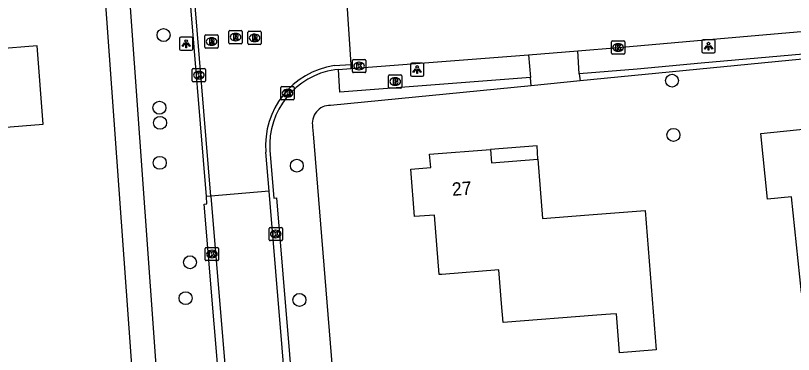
# Model space of a CAD drawing. Extents: x 162675 to 163482, y 379761 to 381227.
# Drawn here: x 163086.4 to 163145.1, y 380750.5 to 380776 of the extents above; entities that cross this region are included whole.
import ezdxf

# ---------------------------------------------------------------- set-up
doc = ezdxf.new("R2010")
doc.units = 0
for name, color, linetype in [('IMGEO_Boom', 7, 'Continuous'), ('IMGEO_Brandkraan', 7, 'Continuous'), ('IMGEO_Groenvoorziening', 7, 'Continuous'), ('IMGEO_Haag', 7, 'Continuous'), ('IMGEO_Hek', 7, 'Continuous'), ('IMGEO_Kolk', 7, 'Continuous'), ('IMGEO_Lichtpunt', 7, 'Continuous'), ('IMGEO_Pand', 7, 'Continuous'), ('IMGEO_Pand_nummerreeks', 7, 'Continuous'), ('IMGEO_Pand_overbouw', 7, 'Continuous'), ('IMGEO_Pand_vergunning_verleend', 7, 'Continuous'), ('IMGEO_Parkeervlak_halfverhard', 7, 'Continuous'), ('IMGEO_Rijbaan_lokaal_gesloten', 7, 'Continuous'), ('IMGEO_Rijbaan_lokaal_open', 7, 'Continuous'), ('IMGEO_Rioolput', 7, 'Continuous'), ('IMGEO_Voetpad_open', 7, 'Continuous')]:
    doc.layers.add(name, color=color, linetype=linetype)

msp = doc.modelspace()

# ---------------------------------------------------------------- linework, layer by layer
at = {"layer": 'IMGEO_Boom'}
for centre in [(163097.597, 380774.567), (163135.94, 380771.125), (163097.288, 380769.081), (163097.335, 380767.941), (163136.047, 380767.031), (163097.312, 380764.925), (163107.647, 380764.709), (163099.592, 380757.42), (163099.259, 380754.712), (163107.847, 380754.577)]:
    msp.add_circle(centre, 0.489, dxfattribs=at)
at = {"layer": 'IMGEO_Brandkraan'}
for p, q in [((163114.565, 380770.633), (163114.565, 380771.485)), ((163114.64, 380771.559), (163115.492, 380771.559)), ((163115.566, 380771.485), (163115.566, 380770.633)), ((163115.076, 380770.779), (163115.051, 380770.779)), ((163115.053, 380771.339), (163115.078, 380771.339)), ((163115.492, 380770.559), (163114.64, 380770.559))]:
    msp.add_line(p, q, dxfattribs=at)
for points in [[(163114.565, 380770.633), (163114.565, 380771.485)], [(163114.64, 380771.559), (163115.492, 380771.559)], [(163115.566, 380771.485), (163115.566, 380770.633)], [(163114.913, 380771.259), (163114.913, 380770.859), (163115.126, 380770.859)], [(163115.144, 380771.259), (163114.913, 380771.259)], [(163115.092, 380771.178), (163115.038, 380771.178), (163115.038, 380771.102)], [(163115.038, 380771.102), (163115.091, 380771.102)], [(163115.1, 380771.026), (163115.038, 380771.026), (163115.038, 380770.945)], [(163115.038, 380770.945), (163115.1, 380770.945)], [(163115.492, 380770.559), (163114.64, 380770.559)]]:
    msp.add_lwpolyline(points, dxfattribs=at)
for centre, radius, start, end in [((163114.642, 380771.483), 0.0765, 91.55205, 178.44795), ((163114.642, 380771.483), 0.0765, 91.55205, 178.44795), ((163115.49, 380771.483), 0.0765, 1.55205, 88.44795), ((163115.49, 380771.483), 0.0765, 1.55205, 88.44795), ((163115.093, 380771.14), 0.0379, 267.82845, 90.93552), ((163115.101, 380770.985), 0.0404, 269.87594, 90.50774), ((163115.132, 380771.11), 0.251, 268.66757, 293.53466), ((163115.148, 380771.114), 0.145, 59.4692, 91.53667), ((163115.173, 380771.161), 0.0922, 285.51372, 58.15012), ((163115.178, 380770.969), 0.105, 301.31148, 78.98903), ((163114.642, 380770.635), 0.0765, 181.55205, 268.44795), ((163114.642, 380770.635), 0.0765, 181.55205, 268.44795), ((163115.49, 380770.635), 0.0765, 271.55205, 358.44795), ((163115.49, 380770.635), 0.0765, 271.55205, 358.44795)]:
    msp.add_arc(centre, radius, start, end, dxfattribs=at)
for centre, major_axis, ratio, start_param, end_param in [((163115.052, 380771.059), (-0.387, 0.002), 0.722429, 4.712389, 7.853982), ((163115.077, 380771.059), (-0.39, 0.002), 0.717154, 1.570796, 4.712389)]:
    msp.add_ellipse(centre, major_axis=major_axis, ratio=ratio, start_param=start_param, end_param=end_param, dxfattribs=at)
at = {"layer": 'IMGEO_Groenvoorziening'}
for points in [[(163125.314, 380770.739), (163110.198, 380769.262)], [(163108.841, 380767.62), (163108.878, 380767.1), (163112.631, 380720.966), (163112.794, 380720.116)]]:
    msp.add_lwpolyline(points, dxfattribs=at)
msp.add_arc((163110.168, 380767.905), 1.357, 88.73186, 192.12536, dxfattribs=at)
at = {"layer": 'IMGEO_Haag'}
msp.add_lwpolyline([(163177.253, 380775.814), (163129.006, 380771.1)], dxfattribs=at)
at = {"layer": 'IMGEO_Hek'}
msp.add_lwpolyline([(163108.878, 380767.1), (163112.631, 380720.966)], dxfattribs=at)
at = {"layer": 'IMGEO_Kolk'}
for p, q in [((163131.374, 380773.203), (163131.374, 380774.055)), ((163131.449, 380774.129), (163132.301, 380774.129)), ((163131.862, 380773.909), (163131.887, 380773.909)), ((163132.375, 380774.055), (163132.375, 380773.203)), ((163132.301, 380773.129), (163131.449, 380773.129)), ((163131.885, 380773.349), (163131.86, 380773.349)), ((163111.841, 380771.804), (163111.841, 380772.656)), ((163111.916, 380772.73), (163112.768, 380772.73)), ((163112.842, 380772.656), (163112.842, 380771.804)), ((163099.758, 380771.114), (163099.758, 380771.966)), ((163099.833, 380772.04), (163100.685, 380772.04)), ((163100.759, 380771.966), (163100.759, 380771.114)), ((163112.352, 380771.95), (163112.327, 380771.95)), ((163112.329, 380772.51), (163112.354, 380772.51)), ((163100.246, 380771.82), (163100.271, 380771.82)), ((163112.768, 380771.73), (163111.916, 380771.73)), ((163100.685, 380771.04), (163099.833, 380771.04)), ((163100.269, 380771.26), (163100.244, 380771.26)), ((163106.453, 380769.753), (163106.453, 380770.605)), ((163106.528, 380770.679), (163107.38, 380770.679)), ((163106.941, 380770.459), (163106.966, 380770.459)), ((163107.454, 380770.605), (163107.454, 380769.753)), ((163107.38, 380769.679), (163106.528, 380769.679)), ((163106.964, 380769.899), (163106.939, 380769.899)), ((163105.554, 380759.125), (163105.554, 380759.977)), ((163105.629, 380760.051), (163106.481, 380760.051)), ((163106.042, 380759.831), (163106.067, 380759.831)), ((163106.555, 380759.977), (163106.555, 380759.125)), ((163106.481, 380759.051), (163105.629, 380759.051)), ((163106.065, 380759.271), (163106.04, 380759.271)), ((163100.746, 380757.616), (163100.746, 380758.468)), ((163100.821, 380758.542), (163101.673, 380758.542)), ((163101.747, 380758.468), (163101.747, 380757.616)), ((163101.234, 380758.322), (163101.259, 380758.322)), ((163101.673, 380757.542), (163100.821, 380757.542)), ((163101.257, 380757.762), (163101.232, 380757.762))]:
    msp.add_line(p, q, dxfattribs=at)
for points in [[(163131.374, 380773.203), (163131.374, 380774.055)], [(163131.449, 380774.129), (163132.301, 380774.129)], [(163131.695, 380773.829), (163131.818, 380773.829), (163131.818, 380773.678), (163131.948, 380773.829), (163132.112, 380773.829), (163131.966, 380773.678), (163132.119, 380773.429), (163131.967, 380773.429), (163131.882, 380773.593), (163131.818, 380773.526), (163131.818, 380773.429), (163131.695, 380773.429), (163131.695, 380773.829)], [(163132.375, 380774.055), (163132.375, 380773.203)], [(163132.301, 380773.129), (163131.449, 380773.129)], [(163111.841, 380771.804), (163111.841, 380772.656)], [(163111.916, 380772.73), (163112.768, 380772.73)], [(163112.842, 380772.656), (163112.842, 380771.804)], [(163099.758, 380771.114), (163099.758, 380771.966)], [(163099.833, 380772.04), (163100.685, 380772.04)], [(163100.759, 380771.966), (163100.759, 380771.114)], [(163112.162, 380772.43), (163112.285, 380772.43), (163112.285, 380772.279), (163112.415, 380772.43), (163112.579, 380772.43), (163112.433, 380772.279), (163112.586, 380772.03), (163112.434, 380772.03), (163112.349, 380772.194), (163112.285, 380772.127), (163112.285, 380772.03), (163112.162, 380772.03), (163112.162, 380772.43)], [(163100.079, 380771.74), (163100.202, 380771.74), (163100.202, 380771.589), (163100.332, 380771.74), (163100.496, 380771.74), (163100.35, 380771.589), (163100.503, 380771.34), (163100.351, 380771.34), (163100.266, 380771.504), (163100.202, 380771.437), (163100.202, 380771.34), (163100.079, 380771.34), (163100.079, 380771.74)], [(163112.768, 380771.73), (163111.916, 380771.73)], [(163100.685, 380771.04), (163099.833, 380771.04)], [(163106.453, 380769.753), (163106.453, 380770.605)], [(163106.528, 380770.679), (163107.38, 380770.679)], [(163106.774, 380770.379), (163106.897, 380770.379), (163106.897, 380770.228), (163107.027, 380770.379), (163107.191, 380770.379), (163107.045, 380770.228), (163107.198, 380769.979), (163107.046, 380769.979), (163106.961, 380770.143), (163106.897, 380770.076), (163106.897, 380769.979), (163106.774, 380769.979), (163106.774, 380770.379)], [(163107.454, 380770.605), (163107.454, 380769.753)], [(163107.38, 380769.679), (163106.528, 380769.679)], [(163105.554, 380759.125), (163105.554, 380759.977)], [(163105.629, 380760.051), (163106.481, 380760.051)], [(163105.875, 380759.751), (163105.998, 380759.751), (163105.998, 380759.6), (163106.128, 380759.751), (163106.292, 380759.751), (163106.146, 380759.6), (163106.299, 380759.351), (163106.147, 380759.351), (163106.062, 380759.515), (163105.998, 380759.448), (163105.998, 380759.351), (163105.875, 380759.351), (163105.875, 380759.751)], [(163106.555, 380759.977), (163106.555, 380759.125)], [(163106.481, 380759.051), (163105.629, 380759.051)], [(163100.746, 380757.616), (163100.746, 380758.468)], [(163100.821, 380758.542), (163101.673, 380758.542)], [(163101.747, 380758.468), (163101.747, 380757.616)], [(163101.067, 380758.242), (163101.19, 380758.242), (163101.19, 380758.091), (163101.32, 380758.242), (163101.484, 380758.242), (163101.338, 380758.091), (163101.491, 380757.842), (163101.339, 380757.842), (163101.254, 380758.006), (163101.19, 380757.939), (163101.19, 380757.842), (163101.067, 380757.842), (163101.067, 380758.242)], [(163101.673, 380757.542), (163100.821, 380757.542)]]:
    msp.add_lwpolyline(points, dxfattribs=at)
for centre, start, end in [((163131.451, 380774.053), 91.55205, 178.44795), ((163131.451, 380774.053), 91.55205, 178.44795), ((163132.299, 380774.053), 1.55205, 88.44795), ((163132.299, 380774.053), 1.55205, 88.44795), ((163131.451, 380773.205), 181.55205, 268.44795), ((163131.451, 380773.205), 181.55205, 268.44795), ((163132.299, 380773.205), 271.55205, 358.44795), ((163132.299, 380773.205), 271.55205, 358.44795), ((163111.918, 380772.654), 91.55205, 178.44795), ((163111.918, 380772.654), 91.55205, 178.44795), ((163112.766, 380772.654), 1.55205, 88.44795), ((163112.766, 380772.654), 1.55205, 88.44795), ((163099.835, 380771.964), 91.55205, 178.44795), ((163099.835, 380771.964), 91.55205, 178.44795), ((163100.683, 380771.964), 1.55205, 88.44795), ((163100.683, 380771.964), 1.55205, 88.44795), ((163111.918, 380771.806), 181.55205, 268.44795), ((163111.918, 380771.806), 181.55205, 268.44795), ((163112.766, 380771.806), 271.55205, 358.44795), ((163112.766, 380771.806), 271.55205, 358.44795), ((163099.835, 380771.116), 181.55205, 268.44795), ((163099.835, 380771.116), 181.55205, 268.44795), ((163100.683, 380771.116), 271.55205, 358.44795), ((163100.683, 380771.116), 271.55205, 358.44795), ((163106.53, 380770.603), 91.55205, 178.44795), ((163106.53, 380770.603), 91.55205, 178.44795), ((163107.378, 380770.603), 1.55205, 88.44795), ((163107.378, 380770.603), 1.55205, 88.44795), ((163106.53, 380769.755), 181.55205, 268.44795), ((163106.53, 380769.755), 181.55205, 268.44795), ((163107.378, 380769.755), 271.55205, 358.44795), ((163107.378, 380769.755), 271.55205, 358.44795), ((163105.631, 380759.975), 91.55205, 178.44795), ((163105.631, 380759.975), 91.55205, 178.44795), ((163106.479, 380759.975), 1.55205, 88.44795), ((163106.479, 380759.975), 1.55205, 88.44795), ((163105.631, 380759.127), 181.55205, 268.44795), ((163105.631, 380759.127), 181.55205, 268.44795), ((163106.479, 380759.127), 271.55205, 358.44795), ((163106.479, 380759.127), 271.55205, 358.44795), ((163100.823, 380758.466), 91.55205, 178.44795), ((163100.823, 380758.466), 91.55205, 178.44795), ((163101.671, 380758.466), 1.55205, 88.44795), ((163101.671, 380758.466), 1.55205, 88.44795), ((163100.823, 380757.618), 181.55205, 268.44795), ((163100.823, 380757.618), 181.55205, 268.44795), ((163101.671, 380757.618), 271.55205, 358.44795), ((163101.671, 380757.618), 271.55205, 358.44795)]:
    msp.add_arc(centre, 0.0765, start, end, dxfattribs=at)
for centre, major_axis, ratio, start_param, end_param in [((163131.861, 380773.629), (-0.387, 0.002), 0.722429, 4.712389, 7.853982), ((163131.886, 380773.629), (-0.39, 0.002), 0.717154, 1.570796, 4.712389), ((163112.328, 380772.23), (-0.387, 0.002), 0.722429, 4.712389, 7.853982), ((163112.353, 380772.23), (-0.39, 0.002), 0.717154, 1.570796, 4.712389), ((163100.245, 380771.54), (-0.387, 0.002), 0.722429, 4.712389, 7.853982), ((163100.27, 380771.54), (-0.39, 0.002), 0.717154, 1.570796, 4.712389), ((163106.94, 380770.179), (-0.387, 0.002), 0.722429, 4.712389, 7.853982), ((163106.965, 380770.179), (-0.39, 0.002), 0.717154, 1.570796, 4.712389), ((163106.041, 380759.551), (-0.387, 0.002), 0.722429, 4.712389, 7.853982), ((163106.066, 380759.551), (-0.39, 0.002), 0.717154, 1.570796, 4.712389), ((163101.233, 380758.042), (-0.387, 0.002), 0.722429, 4.712389, 7.853982), ((163101.258, 380758.042), (-0.39, 0.002), 0.717154, 1.570796, 4.712389)]:
    msp.add_ellipse(centre, major_axis=major_axis, ratio=ratio, start_param=start_param, end_param=end_param, dxfattribs=at)
at = {"layer": 'IMGEO_Lichtpunt'}
for p, q in [((163098.804, 380774.318), (163098.804, 380773.511)), ((163098.804, 380774.318), (163098.804, 380773.511)), ((163099.706, 380774.413), (163098.898, 380774.413)), ((163099.706, 380774.413), (163098.898, 380774.413)), ((163099.8, 380773.511), (163099.8, 380774.318)), ((163099.8, 380773.511), (163099.8, 380774.318)), ((163138.195, 380774.122), (163138.195, 380773.315)), ((163138.195, 380774.122), (163138.195, 380773.315)), ((163139.097, 380774.217), (163138.289, 380774.217)), ((163139.097, 380774.217), (163138.289, 380774.217)), ((163139.191, 380773.315), (163139.191, 380774.122)), ((163139.191, 380773.315), (163139.191, 380774.122)), ((163098.898, 380773.417), (163099.706, 380773.417)), ((163098.898, 380773.417), (163099.706, 380773.417)), ((163138.289, 380773.221), (163139.097, 380773.221)), ((163138.289, 380773.221), (163139.097, 380773.221)), ((163116.219, 380772.361), (163116.219, 380771.554)), ((163116.219, 380772.361), (163116.219, 380771.554)), ((163117.121, 380772.456), (163116.313, 380772.456)), ((163117.121, 380772.456), (163116.313, 380772.456)), ((163117.215, 380771.554), (163117.215, 380772.361)), ((163117.215, 380771.554), (163117.215, 380772.361)), ((163116.313, 380771.46), (163117.121, 380771.46)), ((163116.313, 380771.46), (163117.121, 380771.46))]:
    msp.add_line(p, q, dxfattribs=at)
for points in [[(163099.178, 380773.982), (163099.217, 380773.954), (163099.029, 380773.692), (163098.991, 380773.719), (163099.178, 380773.982)], [(163099.28, 380773.934), (163099.327, 380773.934), (163099.327, 380773.612), (163099.28, 380773.612), (163099.28, 380773.934)], [(163099.39, 380773.954), (163099.428, 380773.981), (163099.615, 380773.719), (163099.576, 380773.691), (163099.39, 380773.954)], [(163138.569, 380773.786), (163138.608, 380773.758), (163138.42, 380773.496), (163138.382, 380773.523), (163138.569, 380773.786)], [(163138.671, 380773.738), (163138.718, 380773.738), (163138.718, 380773.416), (163138.671, 380773.416), (163138.671, 380773.738)], [(163138.781, 380773.758), (163138.819, 380773.785), (163139.006, 380773.523), (163138.967, 380773.495), (163138.781, 380773.758)], [(163116.593, 380772.025), (163116.632, 380771.997), (163116.444, 380771.735), (163116.406, 380771.762), (163116.593, 380772.025)], [(163116.695, 380771.977), (163116.742, 380771.977), (163116.742, 380771.655), (163116.695, 380771.655), (163116.695, 380771.977)], [(163116.805, 380771.997), (163116.843, 380772.024), (163117.03, 380771.762), (163116.991, 380771.734), (163116.805, 380771.997)]]:
    msp.add_lwpolyline(points, dxfattribs=at)
for centre in [(163099.303, 380774.116), (163138.694, 380773.92), (163116.718, 380772.159)]:
    msp.add_circle(centre, 0.0994, dxfattribs=at)
for centre, start, end in [((163098.898, 380774.318), 90, 180), ((163098.898, 380774.318), 90, 180), ((163099.706, 380774.318), 0, 90), ((163099.706, 380774.318), 0, 90), ((163138.289, 380774.122), 90, 180), ((163138.289, 380774.122), 90, 180), ((163139.097, 380774.122), 0, 90), ((163139.097, 380774.122), 0, 90), ((163098.898, 380773.511), 180, 270), ((163098.898, 380773.511), 180, 270), ((163099.706, 380773.511), 270, 0), ((163099.706, 380773.511), 270, 360), ((163138.289, 380773.315), 180, 270), ((163138.289, 380773.315), 180, 270), ((163139.097, 380773.315), 270, 0), ((163139.097, 380773.315), 270, 360), ((163116.313, 380772.361), 90, 180), ((163116.313, 380772.361), 90, 180), ((163117.121, 380772.361), 0, 90), ((163117.121, 380772.361), 0, 90), ((163116.313, 380771.554), 180, 270), ((163116.313, 380771.554), 180, 270), ((163117.121, 380771.554), 270, 0), ((163117.121, 380771.554), 270, 360)]:
    msp.add_arc(centre, 0.0946, start, end, dxfattribs=at)
at = {"layer": 'IMGEO_Pand'}
for points in [[(163071.816, 380770.826), (163073.747, 380770.974), (163073.797, 380770.328), (163085.116, 380771.196), (163085.391, 380767.602), (163088.518, 380767.841), (163088.065, 380773.751), (163084.944, 380773.511), (163084.641, 380777.46), (163073.469, 380776.604), (163073.56, 380775.423), (163071.475, 380775.263)], [(163134.745, 380750.815), (163131.983, 380750.596), (163131.749, 380753.541), (163131.296, 380753.505), (163130.265, 380753.423), (163123.198, 380752.863), (163123.084, 380754.308), (163122.884, 380756.841), (163118.577, 380756.5), (163118.388, 380756.485), (163118.032, 380760.981), (163116.527, 380760.862), (163116.243, 380764.451), (163117.749, 380764.571), (163117.662, 380765.585), (163122.247, 380765.936), (163122.326, 380764.93), (163125.816, 380765.207), (163126.173, 380760.722), (163129.663, 380760.999), (163133.909, 380761.336), (163134.745, 380750.815)]]:
    msp.add_lwpolyline(points, dxfattribs=at)
at = {"layer": 'IMGEO_Pand_overbouw'}
msp.add_lwpolyline([(163125.816, 380765.207), (163125.776, 380766.215), (163122.247, 380765.936), (163122.326, 380764.93)], close=True, dxfattribs=at)
at = {"layer": 'IMGEO_Pand_vergunning_verleend'}
msp.add_lwpolyline([(163142.642, 380767.14), (163152.665, 380768.167), (163154.161, 380753.573), (163150.272, 380753.174), (163150.027, 380755.561), (163145.699, 380755.117), (163144.957, 380762.359), (163143.151, 380762.174), (163142.642, 380767.14)], dxfattribs=at)
at = {"layer": 'IMGEO_Parkeervlak_halfverhard'}
for points in [[(163147.547, 380773.273), (163138.129, 380772.447), (163133.305, 380771.987), (163128.949, 380771.637)], [(163125.276, 380771.365), (163110.894, 380770.262), (163110.78, 380771.97)]]:
    msp.add_lwpolyline(points, dxfattribs=at)
at = {"layer": 'IMGEO_Rijbaan_lokaal_gesloten'}
for points in [[(163101.152, 380762.413), (163099.768, 380779.241)], [(163111.403, 380777.32), (163111.711, 380772.35)], [(163128.826, 380773.368), (163131.875, 380773.629), (163137.859, 380774.152), (163147.426, 380774.997)], [(163125.124, 380773.071), (163128.826, 380773.368)], [(163111.73, 380772.04), (163125.124, 380773.071)], [(163110.481, 380772.261), (163111.711, 380772.35)], [(163111.711, 380772.35), (163111.73, 380772.04)], [(163105.557, 380762.775), (163105.315, 380765.731)], [(163105.557, 380762.775), (163101.152, 380762.413)], [(163109.01, 380721.262), (163105.557, 380762.775)], [(163101.152, 380762.413), (163108.051, 380679.583), (163111.151, 380646.231)]]:
    msp.add_lwpolyline(points, dxfattribs=at)
msp.add_arc((163111.374, 380766.246), 6.081, 98.44165, 184.86205, dxfattribs=at)
at = {"layer": 'IMGEO_Rijbaan_lokaal_open'}
for points in [[(163100.826, 380762.387), (163099.464, 380779.156)], [(163110.78, 380771.97), (163110.508, 380771.95)], [(163110.78, 380771.97), (163111.73, 380772.04)], [(163105.61, 380765.866), (163105.91, 380762.249), (163106.108, 380762.275), (163109.502, 380721.361)], [(163103.02, 380733.686), (163102.908, 380735.018), (163100.666, 380761.794), (163100.872, 380761.825), (163100.826, 380762.387)], [(163101.152, 380762.413), (163100.826, 380762.387)]]:
    msp.add_lwpolyline(points, dxfattribs=at)
msp.add_arc((163111.392, 380766.224), 5.793, 98.7804, 183.54713, dxfattribs=at)
at = {"layer": 'IMGEO_Rioolput'}
for p, q in [((163102.599, 380774.914), (163103.451, 380774.914)), ((163100.72, 380773.649), (163100.72, 380774.501)), ((163100.795, 380774.575), (163101.647, 380774.575)), ((163101.208, 380774.355), (163101.233, 380774.355)), ((163101.721, 380774.501), (163101.721, 380773.649)), ((163102.524, 380773.988), (163102.524, 380774.84)), ((163103.012, 380774.694), (163103.037, 380774.694)), ((163103.525, 380774.84), (163103.525, 380773.988)), ((163103.965, 380773.925), (163103.965, 380774.777)), ((163104.04, 380774.851), (163104.892, 380774.851)), ((163104.453, 380774.631), (163104.478, 380774.631)), ((163104.966, 380774.777), (163104.966, 380773.925)), ((163101.231, 380773.795), (163101.206, 380773.795)), ((163103.451, 380773.914), (163102.599, 380773.914)), ((163103.035, 380774.134), (163103.01, 380774.134)), ((163104.892, 380773.851), (163104.04, 380773.851)), ((163104.476, 380774.071), (163104.451, 380774.071)), ((163101.647, 380773.575), (163100.795, 380773.575))]:
    msp.add_line(p, q, dxfattribs=at)
for points in [[(163102.599, 380774.914), (163103.451, 380774.914)], [(163100.72, 380773.649), (163100.72, 380774.501)], [(163100.795, 380774.575), (163101.647, 380774.575)], [(163101.721, 380774.501), (163101.721, 380773.649)], [(163102.524, 380773.988), (163102.524, 380774.84)], [(163103.113, 380774.612), (163102.861, 380774.614), (163102.861, 380774.214)], [(163102.861, 380774.214), (163102.985, 380774.214), (163102.985, 380774.376), (163102.996, 380774.376)], [(163103.039, 380774.533), (163102.985, 380774.533), (163102.985, 380774.452)], [(163102.985, 380774.452), (163103.037, 380774.452)], [(163103.043, 380774.347), (163103.114, 380774.214), (163103.254, 380774.214), (163103.189, 380774.34)], [(163103.525, 380774.84), (163103.525, 380773.988)], [(163103.965, 380773.925), (163103.965, 380774.777)], [(163104.04, 380774.851), (163104.892, 380774.851)], [(163104.554, 380774.549), (163104.302, 380774.551), (163104.302, 380774.151)], [(163104.302, 380774.151), (163104.426, 380774.151), (163104.426, 380774.313), (163104.437, 380774.313)], [(163104.48, 380774.47), (163104.426, 380774.47), (163104.426, 380774.389)], [(163104.426, 380774.389), (163104.478, 380774.389)], [(163104.484, 380774.284), (163104.555, 380774.151), (163104.695, 380774.151), (163104.63, 380774.277)], [(163104.966, 380774.777), (163104.966, 380773.925)], [(163101.309, 380774.273), (163101.057, 380774.275), (163101.057, 380773.875)], [(163101.057, 380773.875), (163101.181, 380773.875), (163101.181, 380774.037), (163101.192, 380774.037)], [(163101.235, 380774.194), (163101.181, 380774.194), (163101.181, 380774.113)], [(163101.181, 380774.113), (163101.233, 380774.113)], [(163101.239, 380774.008), (163101.31, 380773.875), (163101.45, 380773.875), (163101.385, 380774.001)], [(163103.451, 380773.914), (163102.599, 380773.914)], [(163104.892, 380773.851), (163104.04, 380773.851)], [(163101.647, 380773.575), (163100.795, 380773.575)]]:
    msp.add_lwpolyline(points, dxfattribs=at)
for centre, radius, start, end in [((163102.601, 380774.838), 0.0765, 91.55205, 178.44795), ((163102.601, 380774.838), 0.0765, 91.55205, 178.44795), ((163103.449, 380774.838), 0.0765, 1.55205, 88.44795), ((163103.449, 380774.838), 0.0765, 1.55205, 88.44795), ((163100.797, 380774.499), 0.0765, 91.55205, 178.44795), ((163100.797, 380774.499), 0.0765, 91.55205, 178.44795), ((163101.645, 380774.499), 0.0765, 1.55205, 88.44795), ((163101.645, 380774.499), 0.0765, 1.55205, 88.44795), ((163102.995, 380774.323), 0.0533, 26.02933, 88.69889), ((163103.021, 380774.641), 0.19, 274.7715, 282.96867), ((163103.045, 380774.437), 0.0964, 77.00612, 93.18647), ((163103.059, 380774.494), 0.0378, 276.66336, 79.67722), ((163103.112, 380774.502), 0.109, 350.36119, 89.41601), ((163103.11, 380774.502), 0.112, 277.58423, 350.98172), ((163103.094, 380774.287), 0.108, 29.51342, 73.79051), ((163104.042, 380774.775), 0.0765, 91.55205, 178.44795), ((163104.042, 380774.775), 0.0765, 91.55205, 178.44795), ((163104.436, 380774.26), 0.0533, 26.02933, 88.69889), ((163104.462, 380774.578), 0.19, 274.7715, 282.96867), ((163104.486, 380774.374), 0.0964, 77.00612, 93.18647), ((163104.5, 380774.431), 0.0378, 276.66336, 79.67722), ((163104.553, 380774.439), 0.109, 350.36119, 89.41601), ((163104.551, 380774.439), 0.112, 277.58423, 350.98172), ((163104.535, 380774.224), 0.108, 29.51342, 73.79051), ((163104.89, 380774.775), 0.0765, 1.55205, 88.44795), ((163104.89, 380774.775), 0.0765, 1.55205, 88.44795), ((163101.191, 380773.984), 0.0533, 26.02933, 88.69889), ((163101.217, 380774.302), 0.19, 274.7715, 282.96867), ((163101.241, 380774.098), 0.0964, 77.00612, 93.18647), ((163101.255, 380774.155), 0.0378, 276.66336, 79.67722), ((163101.308, 380774.163), 0.109, 350.36119, 89.41601), ((163101.306, 380774.163), 0.112, 277.58423, 350.98172), ((163101.29, 380773.948), 0.108, 29.51342, 73.79051), ((163102.601, 380773.99), 0.0765, 181.55205, 268.44795), ((163102.601, 380773.99), 0.0765, 181.55205, 268.44795), ((163103.449, 380773.99), 0.0765, 271.55205, 358.44795), ((163103.449, 380773.99), 0.0765, 271.55205, 358.44795), ((163104.042, 380773.927), 0.0765, 181.55205, 268.44795), ((163104.042, 380773.927), 0.0765, 181.55205, 268.44795), ((163104.89, 380773.927), 0.0765, 271.55205, 358.44795), ((163104.89, 380773.927), 0.0765, 271.55205, 358.44795), ((163100.797, 380773.651), 0.0765, 181.55205, 268.44795), ((163100.797, 380773.651), 0.0765, 181.55205, 268.44795), ((163101.645, 380773.651), 0.0765, 271.55205, 358.44795), ((163101.645, 380773.651), 0.0765, 271.55205, 358.44795)]:
    msp.add_arc(centre, radius, start, end, dxfattribs=at)
for centre, major_axis, ratio, start_param, end_param in [((163101.207, 380774.075), (-0.387, 0.002), 0.722429, 4.712389, 7.853982), ((163101.232, 380774.075), (-0.39, 0.002), 0.717154, 1.570796, 4.712389), ((163103.011, 380774.414), (-0.387, 0.002), 0.722429, 4.712389, 7.853982), ((163103.036, 380774.414), (-0.39, 0.002), 0.717154, 1.570796, 4.712389), ((163104.452, 380774.351), (-0.387, 0.002), 0.722429, 4.712389, 7.853982), ((163104.477, 380774.351), (-0.39, 0.002), 0.717154, 1.570796, 4.712389)]:
    msp.add_ellipse(centre, major_axis=major_axis, ratio=ratio, start_param=start_param, end_param=end_param, dxfattribs=at)
at = {"layer": 'IMGEO_Voetpad_open'}
for points in [[(163094.575, 380783.687), (163096.993, 380750), (163098.135, 380734.008), (163098.199, 380733.244)], [(163096.39, 380733.078), (163096.353, 380733.518), (163095.175, 380750), (163092.778, 380783.508)], [(163128.949, 380771.637), (163128.826, 380773.368)], [(163125.124, 380773.071), (163125.276, 380771.365)], [(163125.314, 380770.739), (163125.276, 380771.365)], [(163128.949, 380771.637), (163129.006, 380771.1)], [(163129.006, 380771.1), (163125.314, 380770.739)]]:
    msp.add_lwpolyline(points, dxfattribs=at)

# ---------------------------------------------------------------- texts
at = {"layer": 'IMGEO_Pand_nummerreeks'}
msp.add_text('27', height=1, rotation=4.36594, dxfattribs=at).set_placement((163119.381, 380762.427))

doc.saveas('drawing.dxf')
